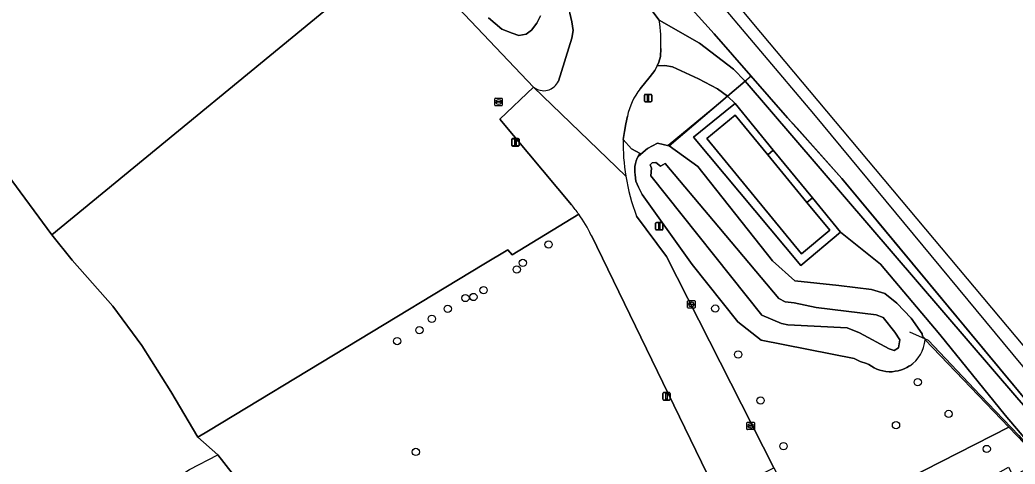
# Model space of a CAD drawing. Extents: x 156141 to 158132, y 385651 to 388333.
# Drawn here: x 157240.2 to 157374.3, y 387547.6 to 387607.4 of the extents above; entities that cross this region are included whole.
import ezdxf

# ---------------------------------------------------------------- set-up
doc = ezdxf.new("R2010")
doc.units = 0
for name, color, linetype in [('IMGEO_Boom', 7, 'Continuous'), ('IMGEO_Brandkraan', 7, 'Continuous'), ('IMGEO_Erf', 7, 'Continuous'), ('IMGEO_Geluidsscherm', 7, 'Continuous'), ('IMGEO_Grasland_overig', 7, 'Continuous'), ('IMGEO_Groenvoorziening', 7, 'Continuous'), ('IMGEO_Hek', 7, 'Continuous'), ('IMGEO_Kolk', 7, 'Continuous'), ('IMGEO_Lichtmast', 7, 'Continuous'), ('IMGEO_Oever', 7, 'Continuous'), ('IMGEO_Pand', 7, 'Continuous'), ('IMGEO_Rijbaan_lokaal_open', 7, 'Continuous'), ('IMGEO_Spoor', 7, 'Continuous'), ('IMGEO_Spoorbaan_halfverhard', 7, 'Continuous'), ('IMGEO_Terreindeel_gesloten', 7, 'Continuous'), ('IMGEO_Terreindeel_halfverhard', 7, 'Continuous'), ('IMGEO_Terreindeel_open', 7, 'Continuous'), ('IMGEO_Waterloop', 7, 'Continuous')]:
    doc.layers.add(name, color=color, linetype=linetype)

msp = doc.modelspace()

# ---------------------------------------------------------------- linework, layer by layer
at = {"layer": 'IMGEO_Boom'}
for centre in [(157311.44, 387577.15), (157307.96, 387574.66), (157307.15, 387573.78), (157302.68, 387570.99), (157300.23, 387569.93), (157301.31, 387570.07), (157297.85, 387568.48), (157333.89, 387568.51), (157295.71, 387567.12), (157294.03, 387565.6), (157291.03, 387564.13), (157336.98, 387562.33), (157361.17, 387558.59), (157340, 387556.12), (157365.33, 387554.32), (157358.24, 387552.81), (157293.55, 387549.2), (157343.08, 387549.98), (157370.46, 387549.6)]:
    msp.add_circle(centre, 0.489, dxfattribs=at)
at = {"layer": 'IMGEO_Brandkraan'}
for p, q in [((157304.19, 387595.92), (157304.19, 387596.77)), ((157304.27, 387596.84), (157305.12, 387596.84)), ((157304.68, 387596.62), (157304.71, 387596.62)), ((157305.19, 387596.77), (157305.19, 387595.92)), ((157305.12, 387595.84), (157304.27, 387595.84)), ((157304.45, 387596.34), (157304.45, 387596.35)), ((157304.89, 387596.3), (157304.49, 387596.3)), ((157304.5, 387596.39), (157304.89, 387596.39)), ((157304.7, 387596.06), (157304.68, 387596.06)), ((157304.94, 387596.35), (157304.94, 387596.34))]:
    msp.add_line(p, q, dxfattribs=at)
for points in [[(157304.19, 387595.92), (157304.19, 387596.77)], [(157304.27, 387596.84), (157305.12, 387596.84)], [(157305.19, 387596.77), (157305.19, 387595.92)], [(157305.12, 387595.84), (157304.27, 387595.84)]]:
    msp.add_lwpolyline(points, dxfattribs=at)
for centre, radius, start, end in [((157304.27, 387596.77), 0.0765, 91.552, 178.448), ((157304.27, 387596.77), 0.0765, 91.552, 178.448), ((157305.12, 387596.77), 0.0765, 1.552, 88.448), ((157305.12, 387596.77), 0.0765, 1.552, 88.448), ((157304.27, 387595.92), 0.0765, 181.552, 268.448), ((157304.27, 387595.92), 0.0765, 181.552, 268.448), ((157304.49, 387596.35), 0.0403, 85.8775, 175.7526), ((157304.49, 387596.34), 0.0366, 178.938, 274.7102), ((157304.9, 387596.35), 0.0386, 1.7309, 96.639), ((157304.89, 387596.34), 0.043, 264.8664, 352.4533), ((157305.12, 387595.92), 0.0765, 271.552, 358.448), ((157305.12, 387595.92), 0.0765, 271.552, 358.448)]:
    msp.add_arc(centre, radius, start, end, dxfattribs=at)
for centre, major_axis, ratio, start_param, end_param in [((157304.68, 387596.34), (-0.387, 0.002), 0.722429, 4.712389, 7.853982), ((157304.7, 387596.34), (-0.39, 0.002), 0.717154, 1.570796, 4.712389)]:
    msp.add_ellipse(centre, major_axis=major_axis, ratio=ratio, start_param=start_param, end_param=end_param, dxfattribs=at)
at = {"layer": 'IMGEO_Erf'}
for points in [[(157133.71, 387546.7), (157224.65, 387605.36), (157244.52, 387578.45), (157287.96, 387614.12), (157291.6, 387617.11), (157223.8, 387702.43), (157173.44, 387763.61), (157170.95, 387766.48), (157160.05, 387779.04), (157159.71, 387778.73), (157158.84, 387777.96), (157158.29, 387777.43), (157034.73, 387665.73), (156965.33, 387602.98), (156963.08, 387600.95), (156962.4, 387600.34), (156964.86, 387597.25), (156965.22, 387596.8), (156969.36, 387591.41), (156972.14, 387587.61), (157012.57, 387532.39)], [(157290.64, 387518.4), (157266.88, 387548.83), (157264.19, 387551.18), (157260.54, 387557.36), (157256.64, 387563.55), (157252.74, 387568.83), (157247.26, 387575.04), (157244.52, 387578.45), (157224.65, 387605.36), (157133.71, 387546.7)]]:
    msp.add_lwpolyline(points, dxfattribs=at)
at = {"layer": 'IMGEO_Geluidsscherm'}
msp.add_lwpolyline([(157308.43, 387633.72), (157321.55, 387619.09), (157333.75, 387605.5), (157338.7, 387599.85), (157343.64, 387594.2), (157344.92, 387592.8), (157350.93, 387586.02), (157354.8, 387581.4), (157381.81, 387548.89)], dxfattribs=at)
at = {"layer": 'IMGEO_Grasland_overig'}
for points in [[(157321.55, 387619.09), (157320.05, 387617.67), (157319.16, 387616.92), (157326.34, 387607.34), (157331.76, 387604.24), (157336.34, 387600.74), (157337.92, 387599.16), (157338.7, 387599.85), (157333.75, 387605.5)], [(157338.7, 387599.85), (157337.92, 387599.16), (157374.51, 387556.55), (157380.91, 387549.21), (157386.87, 387541.7), (157387.33, 387541.94), (157387.36, 387541.96), (157381.81, 387548.89), (157350.93, 387586.02), (157343.64, 387594.2)]]:
    msp.add_lwpolyline(points, close=True, dxfattribs=at)
for points in [[(157335.55, 387597.1), (157334.2, 387598.1), (157331.64, 387599.44), (157328.11, 387601.08), (157327.11, 387601.25), (157326.06, 387601.21), (157325.74, 387600.6), (157325.11, 387599.75), (157323.77, 387598.12)], [(157322.05, 387594.42), (157321.83, 387593.39), (157321.65, 387592.34), (157321.49, 387591.28), (157322.61, 387590.02), (157323.76, 387589.42), (157323.55, 387589.1), (157323.54, 387589.09), (157323.57, 387589.05), (157324.76, 387590.08), (157326.12, 387590.79), (157327.65, 387590.42), (157327.67, 387590.41), (157335.55, 387597.1)], [(157378.23, 387547.9), (157372.93, 387554.16), (157364.13, 387565.03), (157356.14, 387574.47), (157350.77, 387578.81), (157345.43, 387574.32), (157330.95, 387591.59), (157336.17, 387595.84), (157336.55, 387596.15), (157335.55, 387597.1), (157327.67, 387590.41), (157331.56, 387587.64), (157341.59, 387574.96), (157344.62, 387572.24), (157350.55, 387571.62), (157354.92, 387571.06), (157356.73, 387570.53), (157358.33, 387569.22), (157360.3, 387567.23), (157361.76, 387565.12), (157361.83, 387564.79), (157362.16, 387564.44), (157362.16, 387564.32), (157373.46, 387552.53), (157375.56, 387550.34)]]:
    msp.add_lwpolyline(points, dxfattribs=at)
msp.add_arc((157331.12, 387592.46), 9.28, 142.3801, 167.7593, dxfattribs=at)
at = {"layer": 'IMGEO_Groenvoorziening'}
for points in [[(157223.8, 387702.43), (157291.6, 387617.11), (157309.42, 387598.34)], [(157314.52, 387582.5), (157304.86, 387594.01), (157309.42, 387598.34), (157291.6, 387617.11), (157287.96, 387614.12), (157244.52, 387578.45), (157247.26, 387575.04), (157252.74, 387568.83), (157256.64, 387563.55), (157260.54, 387557.36), (157264.19, 387551.18), (157265.64, 387552.06), (157302.73, 387574.48)], [(157310.34, 387607.96), (157309.84, 387606.96), (157309.14, 387606), (157308.4, 387605.49), (157307.45, 387605.31), (157306.53, 387605.6), (157305.12, 387606.13), (157303.32, 387607.66)], [(157314.58, 387604.94), (157314.74, 387605.97), (157314.58, 387607.15), (157314.31, 387608.32)], [(157312.77, 387599.16), (157314.58, 387604.94)], [(157360.08, 387560.8), (157359.72, 387560.59), (157359.35, 387560.4), (157358.96, 387560.25), (157358.55, 387560.14), (157358.14, 387560.06), (157357.72, 387560.01), (157357.3, 387560.01), (157356.89, 387560.04), (157356.47, 387560.11), (157356.07, 387560.22), (157355.67, 387560.36), (157355.29, 387560.53), (157354.92, 387560.74), (157354.58, 387560.98), (157354.28, 387561.12), (157353.42, 387561.4), (157352.62, 387561.78), (157340.06, 387564.26), (157336.93, 387566.74), (157330.77, 387574.44), (157324.03, 387583.89), (157323.55, 387584.86), (157323.17, 387585.68), (157323.1, 387586.52), (157323.05, 387586.9), (157323.04, 387587.09), (157323.04, 387587.28), (157323.07, 387587.66), (157323.14, 387588.04), (157323.24, 387588.41), (157323.38, 387588.76), (157323.54, 387589.09), (157323.55, 387589.1), (157323.76, 387589.42), (157322.61, 387590.02), (157321.49, 387591.28)], [(157315.51, 387581.22), (157306.54, 387575.74), (157305.96, 387576.44), (157302.73, 387574.48), (157265.64, 387552.06), (157264.19, 387551.18), (157266.88, 387548.83), (157290.64, 387518.4), (157293.57, 387514.64), (157294.47, 387513.49), (157295.25, 387513.89), (157336.21, 387534.86), (157337.84, 387536.04), (157334.22, 387543.29), (157317.2, 387578.37)], [(157302.73, 387574.48), (157305.96, 387576.44), (157306.54, 387575.74), (157315.51, 387581.22)], [(157323.29, 387580.95), (157327.31, 387575.54), (157341.77, 387547.08), (157346.04, 387538.57), (157373.46, 387552.53), (157362.16, 387564.32)]]:
    msp.add_lwpolyline(points, dxfattribs=at)
msp.add_lwpolyline([(157346.04, 387538.57), (157348.96, 387532.73), (157349.21, 387532.3), (157371.8, 387544.71), (157371.18, 387545.93), (157371.97, 387546.36), (157373.4, 387547.14), (157374.04, 387545.94), (157377.45, 387547.81), (157375.45, 387550.25), (157375.56, 387550.34), (157373.46, 387552.53)], close=True, dxfattribs=at)
for centre, radius, start, end in [((157310.78, 387600.02), 2.16, 230.8993, 336.6493), ((157349.1, 387590.78), 27.62, 178.9583, 189.2558), ((157349.03, 387590.76), 27.54, 189.2345, 200.8521), ((157298.8, 387569.32), 20.51, 35.4409, 39.9679), ((157299.02, 387569.53), 20.21, 25.933, 35.3297), ((157357.46, 387564.72), 4.72, 303.8339, 355.0912)]:
    msp.add_arc(centre, radius, start, end, dxfattribs=at)
at = {"layer": 'IMGEO_Hek'}
for points in [[(157338.74, 387599.81), (157335.55, 387597.1), (157335.27, 387596.86), (157327.54, 387590.49)], [(157360.05, 387565.39), (157362.58, 387564.26), (157369.57, 387556.86), (157374.8, 387551.41), (157378.07, 387547.61)], [(157373.46, 387552.53), (157362.16, 387564.32)], [(157242.33, 387528.8), (157256.29, 387537.41), (157254.1, 387541.07), (157263.05, 387546.84), (157266.88, 387548.83), (157290.64, 387518.4)]]:
    msp.add_lwpolyline(points, dxfattribs=at)
at = {"layer": 'IMGEO_Kolk'}
for p, q in [((157330.17, 387568.65), (157330.17, 387569.51)), ((157330.24, 387569.58), (157331.1, 387569.58)), ((157331.1, 387568.58), (157330.24, 387568.58)), ((157330.43, 387569.07), (157330.43, 387569.09)), ((157330.47, 387569.12), (157330.87, 387569.12)), ((157330.87, 387569.04), (157330.47, 387569.04)), ((157330.66, 387569.36), (157330.68, 387569.36)), ((157330.68, 387568.8), (157330.66, 387568.8)), ((157330.91, 387569.09), (157330.91, 387569.07)), ((157331.17, 387569.51), (157331.17, 387568.65)), ((157338.16, 387552.28), (157338.16, 387553.14)), ((157338.24, 387553.21), (157339.09, 387553.21)), ((157339.09, 387552.21), (157338.24, 387552.21)), ((157338.42, 387552.7), (157338.42, 387552.72)), ((157338.86, 387552.67), (157338.46, 387552.67)), ((157338.47, 387552.75), (157338.86, 387552.75)), ((157338.65, 387552.99), (157338.68, 387552.99)), ((157338.67, 387552.43), (157338.65, 387552.43)), ((157338.91, 387552.72), (157338.91, 387552.7)), ((157339.16, 387553.14), (157339.16, 387552.28))]:
    msp.add_line(p, q, dxfattribs=at)
for points in [[(157330.17, 387568.65), (157330.17, 387569.51)], [(157330.24, 387569.58), (157331.1, 387569.58)], [(157331.1, 387568.58), (157330.24, 387568.58)], [(157331.17, 387569.51), (157331.17, 387568.65)], [(157338.16, 387552.28), (157338.16, 387553.14)], [(157338.24, 387553.21), (157339.09, 387553.21)], [(157339.09, 387552.21), (157338.24, 387552.21)], [(157339.16, 387553.14), (157339.16, 387552.28)]]:
    msp.add_lwpolyline(points, dxfattribs=at)
for centre, radius, start, end in [((157330.25, 387569.5), 0.0765, 91.552, 178.448), ((157330.25, 387569.5), 0.0765, 91.552, 178.448), ((157330.25, 387568.65), 0.0765, 181.552, 268.448), ((157330.25, 387568.65), 0.0765, 181.552, 268.448), ((157330.47, 387569.08), 0.0403, 85.8775, 175.7526), ((157330.47, 387569.07), 0.0366, 178.938, 274.7102), ((157330.87, 387569.08), 0.0386, 1.7309, 96.639), ((157330.87, 387569.08), 0.043, 264.8664, 352.4533), ((157331.09, 387569.5), 0.0765, 1.552, 88.448), ((157331.09, 387569.5), 0.0765, 1.552, 88.448), ((157331.09, 387568.65), 0.0765, 271.552, 358.448), ((157331.09, 387568.65), 0.0765, 271.552, 358.448), ((157338.24, 387553.13), 0.0765, 91.552, 178.448), ((157338.24, 387553.13), 0.0765, 91.552, 178.448), ((157338.24, 387552.28), 0.0765, 181.552, 268.448), ((157338.24, 387552.28), 0.0765, 181.552, 268.448), ((157338.46, 387552.71), 0.0403, 85.8775, 175.7526), ((157338.46, 387552.7), 0.0366, 178.938, 274.7102), ((157338.87, 387552.71), 0.0386, 1.7309, 96.639), ((157338.86, 387552.71), 0.043, 264.8664, 352.4533), ((157339.09, 387553.13), 0.0765, 1.552, 88.448), ((157339.09, 387553.13), 0.0765, 1.552, 88.448), ((157339.09, 387552.28), 0.0765, 271.552, 358.448), ((157339.09, 387552.28), 0.0765, 271.552, 358.448)]:
    msp.add_arc(centre, radius, start, end, dxfattribs=at)
for centre, major_axis, ratio, start_param, end_param in [((157330.66, 387569.08), (-0.387, 0.002), 0.722429, 4.712389, 7.853982), ((157330.68, 387569.08), (-0.39, 0.002), 0.717154, 1.570796, 4.712389), ((157338.65, 387552.71), (-0.387, 0.002), 0.722429, 4.712389, 7.853982), ((157338.67, 387552.71), (-0.39, 0.002), 0.717154, 1.570796, 4.712389)]:
    msp.add_ellipse(centre, major_axis=major_axis, ratio=ratio, start_param=start_param, end_param=end_param, dxfattribs=at)
at = {"layer": 'IMGEO_Lichtmast'}
for p, q in [((157324.34, 387596.46), (157324.34, 387597.26)), ((157324.34, 387597.26), (157324.34, 387596.46)), ((157324.44, 387597.36), (157325.23, 387597.36)), ((157325.23, 387597.36), (157324.44, 387597.36)), ((157325.33, 387597.26), (157325.33, 387596.46)), ((157325.33, 387596.46), (157325.33, 387597.26)), ((157325.23, 387596.36), (157324.44, 387596.36)), ((157324.44, 387596.36), (157325.23, 387596.36)), ((157306.47, 387590.51), (157306.47, 387591.31)), ((157306.47, 387591.31), (157306.47, 387590.51)), ((157306.48, 387590.49), (157306.48, 387591.29)), ((157306.48, 387591.29), (157306.48, 387590.49)), ((157306.57, 387591.41), (157307.36, 387591.41)), ((157307.36, 387591.41), (157306.57, 387591.41)), ((157306.58, 387591.39), (157307.37, 387591.39)), ((157307.37, 387591.39), (157306.58, 387591.39)), ((157307.46, 387591.31), (157307.46, 387590.51)), ((157307.46, 387590.51), (157307.46, 387591.31)), ((157307.47, 387591.29), (157307.47, 387590.49)), ((157307.47, 387590.49), (157307.47, 387591.29)), ((157307.36, 387590.41), (157306.57, 387590.41)), ((157306.57, 387590.41), (157307.36, 387590.41)), ((157307.37, 387590.39), (157306.58, 387590.39)), ((157306.58, 387590.39), (157307.37, 387590.39)), ((157325.86, 387579.2), (157325.86, 387580)), ((157325.86, 387580), (157325.86, 387579.2)), ((157325.96, 387580.1), (157326.75, 387580.1)), ((157326.75, 387580.1), (157325.96, 387580.1)), ((157326.75, 387579.1), (157325.96, 387579.1)), ((157325.96, 387579.1), (157326.75, 387579.1)), ((157326.85, 387580), (157326.85, 387579.2)), ((157326.85, 387579.2), (157326.85, 387580)), ((157326.83, 387556.29), (157326.83, 387557.09)), ((157326.83, 387557.09), (157326.83, 387556.29)), ((157326.93, 387557.19), (157327.72, 387557.19)), ((157327.72, 387557.19), (157326.93, 387557.19)), ((157327.72, 387556.19), (157326.93, 387556.19)), ((157326.93, 387556.19), (157327.72, 387556.19)), ((157327.82, 387557.09), (157327.82, 387556.29)), ((157327.82, 387556.29), (157327.82, 387557.09))]:
    msp.add_line(p, q, dxfattribs=at)
for points in [[(157324.76, 387597.24), (157324.91, 387597.24), (157324.91, 387596.49), (157324.76, 387596.49), (157324.76, 387597.24)], [(157306.89, 387591.29), (157307.04, 387591.29), (157307.04, 387590.54), (157306.89, 387590.54), (157306.89, 387591.29)], [(157306.9, 387591.26), (157307.05, 387591.26), (157307.05, 387590.51), (157306.9, 387590.51), (157306.9, 387591.26)], [(157326.28, 387579.98), (157326.43, 387579.98), (157326.43, 387579.23), (157326.28, 387579.23), (157326.28, 387579.98)], [(157327.25, 387557.06), (157327.4, 387557.06), (157327.4, 387556.31), (157327.25, 387556.31), (157327.25, 387557.06)]]:
    msp.add_lwpolyline(points, dxfattribs=at)
for centre, start, end in [((157324.44, 387597.26), 90, 180), ((157324.44, 387597.26), 90, 180), ((157324.44, 387596.46), 180, 270), ((157324.44, 387596.46), 180, 270), ((157325.23, 387597.26), 0, 90), ((157325.23, 387597.26), 360, 90), ((157325.23, 387596.46), 270, 0), ((157325.23, 387596.46), 270, 0), ((157306.57, 387591.31), 90, 180), ((157306.57, 387591.31), 90, 180), ((157306.58, 387591.29), 90, 180), ((157306.58, 387591.29), 90, 180), ((157307.36, 387591.31), 0, 90), ((157307.36, 387591.31), 360, 90), ((157307.37, 387591.29), 0, 90), ((157307.37, 387591.29), 360, 90), ((157306.57, 387590.51), 180, 270), ((157306.57, 387590.51), 180, 270), ((157306.58, 387590.49), 180, 270), ((157306.58, 387590.49), 180, 270), ((157307.36, 387590.51), 270, 0), ((157307.36, 387590.51), 270, 0), ((157307.37, 387590.49), 270, 0), ((157307.37, 387590.49), 270, 0), ((157325.96, 387580), 90, 180), ((157325.96, 387580), 90, 180), ((157325.96, 387579.2), 180, 270), ((157325.96, 387579.2), 180, 270), ((157326.75, 387580), 0, 90), ((157326.75, 387580), 360, 90), ((157326.75, 387579.2), 270, 0), ((157326.75, 387579.2), 270, 0), ((157326.93, 387557.09), 90, 180), ((157326.93, 387557.09), 90, 180), ((157326.93, 387556.29), 180, 270), ((157326.93, 387556.29), 180, 270), ((157327.72, 387557.09), 0, 90), ((157327.72, 387557.09), 360, 90), ((157327.72, 387556.29), 270, 0), ((157327.72, 387556.29), 270, 0)]:
    msp.add_arc(centre, 0.1, start, end, dxfattribs=at)
at = {"layer": 'IMGEO_Oever'}
for points in [[(157303.32, 387607.66), (157305.12, 387606.13), (157306.53, 387605.6), (157307.45, 387605.31), (157308.4, 387605.49), (157309.14, 387606), (157309.84, 387606.96), (157310.34, 387607.96)], [(157362.16, 387564.32), (157362.16, 387564.44), (157361.83, 387564.79), (157361.76, 387565.12), (157360.3, 387567.23), (157358.33, 387569.22), (157356.73, 387570.53), (157354.92, 387571.06), (157350.55, 387571.62), (157344.62, 387572.24), (157341.59, 387574.96), (157331.56, 387587.64), (157327.67, 387590.41), (157327.65, 387590.42), (157326.12, 387590.79), (157324.76, 387590.08), (157323.57, 387589.05), (157323.54, 387589.09), (157323.38, 387588.76), (157323.24, 387588.41), (157323.14, 387588.04), (157323.07, 387587.66), (157323.04, 387587.28)], [(157323.04, 387587.28), (157323.04, 387587.09), (157323.05, 387586.9), (157323.1, 387586.52), (157323.17, 387585.68), (157323.55, 387584.86), (157324.03, 387583.89), (157330.77, 387574.44), (157336.93, 387566.74), (157340.06, 387564.26), (157352.62, 387561.78), (157353.42, 387561.4), (157354.28, 387561.12), (157354.58, 387560.98), (157354.92, 387560.74), (157355.29, 387560.53), (157355.67, 387560.36), (157356.07, 387560.22), (157356.47, 387560.11), (157356.89, 387560.04), (157357.3, 387560.01), (157357.72, 387560.01), (157358.14, 387560.06), (157358.55, 387560.14), (157358.96, 387560.25), (157359.35, 387560.4), (157359.72, 387560.59), (157360.08, 387560.8)]]:
    msp.add_lwpolyline(points, dxfattribs=at)
msp.add_lwpolyline([(157325.31, 387587.41), (157325.12, 387587.89), (157325.38, 387588.15), (157325.88, 387588.17), (157326.5, 387587.71), (157327.16, 387588.03), (157333.64, 387580.33), (157342.44, 387569.86), (157343.3, 387569.4), (157344.52, 387569.3), (157347.48, 387568.64), (157355.56, 387567.65), (157356.5, 387567.31), (157358.1, 387565.33), (157358.77, 387564.31), (157358.58, 387563.2), (157357.98, 387562.86), (157357.34, 387563.1), (157353.34, 387565.26), (157351.68, 387565.91), (157343.65, 387566.32), (157342.82, 387566.5), (157340.17, 387567.64), (157325.2, 387586.4)], close=True, dxfattribs=at)
msp.add_arc((157357.46, 387564.72), 4.72, 303.8339, 355.0912, dxfattribs=at)
at = {"layer": 'IMGEO_Pand'}
msp.add_lwpolyline([(157332.74, 387591.4), (157345.49, 387575.9), (157349.33, 387579.06), (157346.24, 387582.82), (157340.96, 387589.24), (157336.58, 387594.56)], close=True, dxfattribs=at)
at = {"layer": 'IMGEO_Rijbaan_lokaal_open'}
for points in [[(157326.34, 387607.34), (157319.16, 387616.92), (157312.86, 387611.64), (157313.46, 387610.55), (157313.93, 387609.46), (157314.31, 387608.32), (157314.58, 387607.15), (157314.74, 387605.97), (157314.58, 387604.94), (157312.77, 387599.16)], [(157326.06, 387601.21), (157326.31, 387601.7), (157326.5, 387602.48), (157326.55, 387603.52)], [(157323.77, 387598.12), (157325.11, 387599.75), (157325.74, 387600.6), (157326.06, 387601.21)], [(157321.84, 387586.34), (157309.42, 387598.34), (157304.86, 387594.01), (157314.52, 387582.5)], [(157309.42, 387598.34), (157321.84, 387586.34)], [(157321.49, 387591.28), (157321.65, 387592.34), (157321.83, 387593.39), (157322.05, 387594.42)], [(157317.2, 387578.37), (157334.22, 387543.29), (157341.77, 387547.08), (157327.31, 387575.54), (157323.29, 387580.95)]]:
    msp.add_lwpolyline(points, dxfattribs=at)
for centre, radius, start, end in [((157306.74, 387604.34), 19.83, 357.6461, 8.7102), ((157310.78, 387600.02), 2.16, 230.8993, 336.6493), ((157331.12, 387592.46), 9.28, 142.3801, 167.7593), ((157349.1, 387590.78), 27.62, 178.9583, 189.2558), ((157349.03, 387590.76), 27.54, 189.2345, 200.8521), ((157298.8, 387569.32), 20.51, 35.4409, 39.9679), ((157299.02, 387569.53), 20.21, 25.933, 35.3297)]:
    msp.add_arc(centre, radius, start, end, dxfattribs=at)
at = {"layer": 'IMGEO_Spoor'}
msp.add_lwpolyline([(157325.72, 387620.11), (157347.12, 387594.76), (157383.71, 387550.56)], dxfattribs=at)
at = {"layer": 'IMGEO_Spoorbaan_halfverhard'}
for points in [[(157387.76, 387548.83), (157340.02, 387605.69), (157319.73, 387630.1), (157277.31, 387681.16), (157207.87, 387764.44), (157175.07, 387804.02), (157063.39, 387938.93), (157011.62, 388000.87), (156991.38, 388028.98), (156959.9, 388067.65)], [(156951.96, 388065.62), (156963.02, 388052.46), (156971.78, 388042.03), (156983.39, 388028.21), (157000.13, 388008.32), (157025.41, 387978.28), (157082.97, 387909.82), (157095.21, 387895.21), (157127.9, 387855.83), (157146.48, 387833.39), (157295.16, 387653.92), (157294.89, 387653.7), (157295.15, 387653.39), (157292.21, 387650.48), (157305.77, 387636.73), (157308.43, 387633.72), (157321.55, 387619.09), (157333.75, 387605.5), (157338.7, 387599.85), (157343.64, 387594.2), (157350.93, 387586.02), (157381.81, 387548.89)]]:
    msp.add_lwpolyline(points, dxfattribs=at)
at = {"layer": 'IMGEO_Terreindeel_gesloten'}
msp.add_lwpolyline([(157341.7, 387589.86), (157340.96, 387589.24), (157346.24, 387582.82), (157346.98, 387583.43)], close=True, dxfattribs=at)
at = {"layer": 'IMGEO_Terreindeel_halfverhard'}
for points in [[(157336.34, 387600.74), (157331.76, 387604.24), (157326.34, 387607.34)], [(157326.55, 387603.52), (157326.5, 387602.48), (157326.31, 387601.7), (157326.06, 387601.21), (157327.11, 387601.25), (157328.11, 387601.08), (157331.64, 387599.44), (157334.2, 387598.1), (157335.55, 387597.1), (157337.92, 387599.16), (157336.34, 387600.74)]]:
    msp.add_lwpolyline(points, dxfattribs=at)
msp.add_lwpolyline([(157378.23, 387547.9), (157380.91, 387549.21), (157374.51, 387556.55), (157337.92, 387599.16), (157335.55, 387597.1), (157336.55, 387596.15), (157341.7, 387589.86), (157346.98, 387583.43), (157350.77, 387578.81), (157356.14, 387574.47), (157364.13, 387565.03), (157372.93, 387554.16)], close=True, dxfattribs=at)
msp.add_arc((157306.74, 387604.34), 19.83, 357.6461, 8.7102, dxfattribs=at)
at = {"layer": 'IMGEO_Terreindeel_open'}
msp.add_lwpolyline([(157336.55, 387596.15), (157336.17, 387595.84), (157330.95, 387591.59), (157345.43, 387574.32), (157350.77, 387578.81), (157346.98, 387583.43), (157346.24, 387582.82), (157349.33, 387579.06), (157345.49, 387575.9), (157332.74, 387591.4), (157336.58, 387594.56), (157340.96, 387589.24), (157341.7, 387589.86)], close=True, dxfattribs=at)
at = {"layer": 'IMGEO_Waterloop'}
msp.add_lwpolyline([(157353.34, 387565.26), (157357.34, 387563.1), (157357.98, 387562.86), (157358.58, 387563.2), (157358.77, 387564.31), (157358.1, 387565.33), (157356.5, 387567.31), (157355.56, 387567.65), (157347.48, 387568.64), (157344.52, 387569.3), (157343.3, 387569.4), (157342.44, 387569.86), (157333.64, 387580.33), (157327.16, 387588.03), (157326.5, 387587.71), (157325.88, 387588.17), (157325.38, 387588.15), (157325.12, 387587.89), (157325.31, 387587.41), (157325.2, 387586.4), (157340.17, 387567.64), (157342.82, 387566.5), (157343.65, 387566.32), (157351.68, 387565.91)], close=True, dxfattribs=at)

doc.saveas('drawing.dxf')
